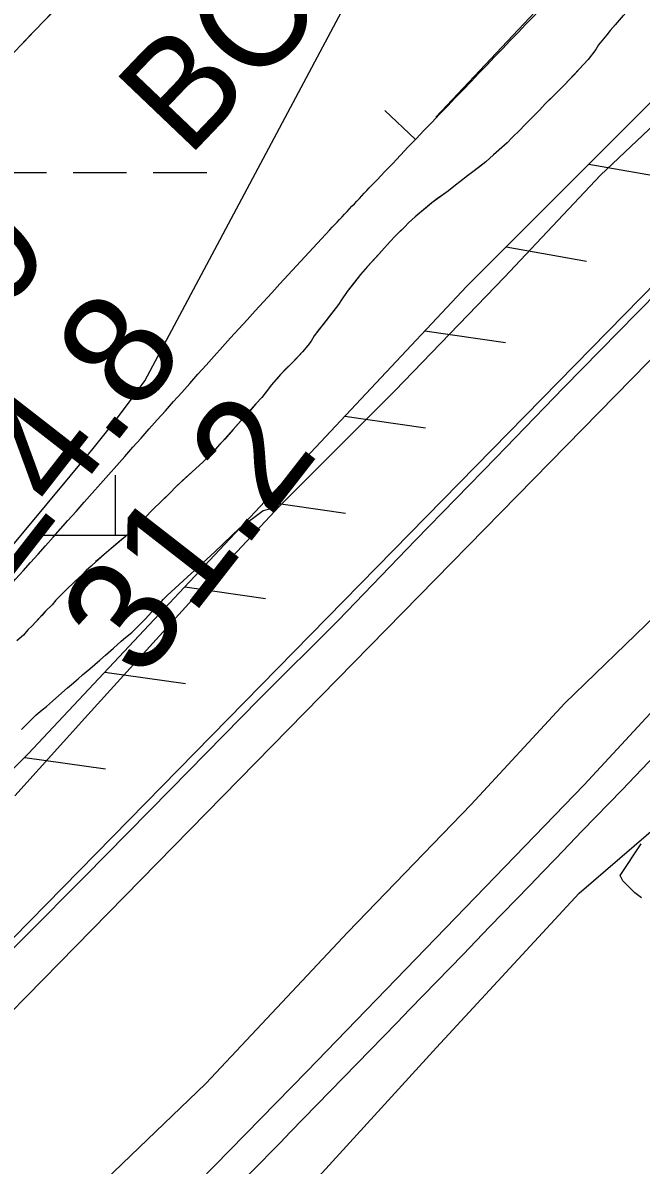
# Model space of a CAD drawing. Extents: x 3297735 to 3335592, y 670436 to 695807.
# Drawn here: x 3316227 to 3316597, y 684036 to 684720 of the extents above; entities that cross this region are included whole.
import ezdxf

# ---------------------------------------------------------------- set-up
doc = ezdxf.new("R2010")
doc.units = 0
for name, color, linetype in [('V-BORW-IDEN', 7, 'Continuous'), ('V-BORW-LINE', 7, 'Continuous'), ('V-FLOD-BASE', 7, 'Continuous'), ('V-LEVE-TOET', 7, 'Continuous'), ('V-RIVR-EDGE', 7, 'Continuous'), ('V-RIVR-RANG', 7, 'Continuous'), ('V-ROAD-CNTR', 7, 'Continuous'), ('V-RRAP-FSHR', 7, 'Continuous'), ('V-SITE-VEGE', 7, 'Continuous'), ('V-SURV-LINE', 7, 'Continuous'), ('V-TOPO-MAJR', 7, 'Continuous'), ('V-TOPO-SHOR', 7, 'Continuous'), ('V-UTIL-LINE', 7, 'Continuous'), ('V-WETL-SWMP', 7, 'Continuous')]:
    doc.layers.add(name, color=color, linetype=linetype)

msp = doc.modelspace()

# ---------------------------------------------------------------- linework, layer by layer
at = {"layer": 'V-BORW-LINE'}
msp.add_line((3316461.78, 684650.46), (3316443.57, 684667.59), dxfattribs=at)
for points in [[(3316656.84, 685123.94), (3316626.3, 685093.57), (3316546.43, 685014.38), (3316466.3, 684935.52), (3316406.27, 684882.03), (3316346.29, 684828.49), (3316240.23, 684721.9), (3316227.3, 684708.62)], [(3316474.11, 684663.57), (3316582.93, 684779.22), (3316730.33, 684938.36), (3316779.1, 684995.28)]]:
    msp.add_lwpolyline(points, dxfattribs=at)
msp.add_spline([(3316061.01, 684544.36), (3316135.34, 684614.19), (3316346.29, 684828.49), (3316466.3, 684935.52), (3316626.3, 685093.57), (3316788.38, 685244.33), (3316877.47, 685308.24), (3316969.6, 685374.9), (3317033.08, 685411.64), (3317049.18, 685376.6), (3317057.06, 685343.91), (3317039.84, 685309.76), (3316928.31, 685169.53), (3316829.65, 685056.06), (3316730.33, 684938.36), (3316434.29, 684621.25), (3316410.65, 684596.16), (3316253.94, 684422.11), (3316103.33, 684269.5), (3316073.91, 684247.09), (3315985.73, 684193.77), (3315930.13, 684161.55), (3315892.39, 684158.56), (3315864.27, 684183.3), (3315846.92, 684211.68), (3315835.32, 684240.32), (3315902.79, 684341.51), (3315992.43, 684454.77), (3316024.29, 684502.77), (3316061.01, 684544.36)], degree=3, dxfattribs=at)
at = {"layer": 'V-FLOD-BASE'}
msp.add_line((3316315.34, 684260.98), (3316315.34, 684260.98), dxfattribs=at)
for points in [[(3316315.34, 684260.98), (3316368.41, 684315.19), (3316415.63, 684362.33), (3316462.03, 684410.27), (3316510.29, 684459.84), (3316550.56, 684501.51), (3316594.56, 684546.46), (3316635.36, 684587.87), (3316676.97, 684629.83), (3316717.77, 684671.78), (3316764.18, 684718.64), (3316809.52, 684764.41)], [(3316315.34, 684260.98), (3316264.14, 684208.97), (3316192.38, 684137.14), (3316124.72, 684069.8), (3316043.99, 683988.62), (3316006.61, 683952.7)]]:
    msp.add_lwpolyline(points, dxfattribs=at)
at = {"layer": 'V-LEVE-TOET'}
for points in [[(3317601.67, 685380.35), (3317558.86, 685338.59), (3317491.8, 685268.12), (3317408.55, 685180.33), (3317351.91, 685119.71), (3317280.62, 685043.74), (3317213.96, 684971.71), (3317137.17, 684899.96), (3317068.58, 684826.75), (3317014.62, 684770.45), (3316976.46, 684730.29), (3316919.04, 684669.66), (3316871.24, 684620.05), (3316812.62, 684562.14), (3316723.46, 684481.3), (3316654.06, 684410.8), (3316605.82, 684365.47), (3316551.43, 684312.67), (3316495.18, 684252.06)], [(3316380.31, 684430.43), (3316449.68, 684499.82), (3316515.21, 684567.94), (3316572.63, 684628.96), (3316634.36, 684687.29), (3316656.8, 684712.54), (3316698.7, 684756.96)], [(3316222.22, 684257.17), (3316265.85, 684305.74), (3316330.18, 684376.57), (3316380.31, 684430.43)], [(3316495.18, 684252.06), (3316495.18, 684252.06), (3316421.46, 684175.54), (3316336.37, 684084.9), (3316236.26, 683988.79), (3316153.89, 683906.81), (3316074.26, 683828.92), (3315998.72, 683755.59)]]:
    msp.add_lwpolyline(points, dxfattribs=at)
at = {"layer": 'V-RIVR-EDGE'}
msp.add_spline([(3314332.49, 682283.88), (3314344.9, 682287.34), (3314358.11, 682294.67), (3314374.42, 682306.27), (3314394.23, 682317.08), (3314408.21, 682327.13), (3314425.7, 682339.88), (3314434.25, 682347.62), (3314443.2, 682360.39), (3314457.6, 682381.68), (3314472.41, 682411.9), (3314491.89, 682447.14), (3314503.96, 682468.44), (3314519.93, 682495.54), (3314540.57, 682530.4), (3314569.78, 682579.57), (3314586.92, 682612.5), (3314605.25, 682653.56), (3314623.97, 682696.17), (3314633.36, 682728.33), (3314641.57, 682755.46), (3314653.64, 682774.82), (3314666.86, 682788.36), (3314689.79, 682808.86), (3314699.9, 682821.24), (3314716.62, 682840.2), (3314742.69, 682874.26), (3314774.59, 682914.13), (3314793.27, 682940.45), (3314809.22, 682961.74), (3314829.46, 682991.55), (3314848.16, 683027.19), (3314871.52, 683064.75), (3314895.3, 683112.39), (3314930.72, 683167.75), (3314952.14, 683204.16), (3315057.23, 683357.85), (3315078.23, 683381.84), (3315092.99, 683392.28), (3315101.15, 683395.75), (3315113.56, 683398.05), (3315130.23, 683396.45), (3315136.44, 683396.05), (3315142.65, 683398.75), (3315151.58, 683404.93), (3315172.97, 683426.6), (3315192.78, 683442.06), (3315207.17, 683456.37), (3315216.51, 683472.25), (3315223.52, 683484.25), (3315237.14, 683502.83), (3315242.2, 683511.35), (3315243.01, 683524.54), (3315244.19, 683529.19), (3315255.48, 683547.77), (3315279.6, 683579.13), (3315294, 683598.87), (3315305.28, 683613.19), (3315309.97, 683627.14), (3315311.93, 683637.22), (3315317.77, 683644.96), (3315323.59, 683648.05), (3315323.6, 683652.31), (3315326.33, 683655.8), (3315330.61, 683660.83), (3315336.05, 683665.85), (3315339.95, 683675.54), (3315343.47, 683686.39), (3315346.59, 683695.69), (3315347.02, 683710.43), (3315347.43, 683722.45), (3315345.14, 683737.19), (3315345.17, 683749.99), (3315346.75, 683761.23), (3315349.48, 683764.32), (3315349.87, 683767.43), (3315354.17, 683779.05), (3315358.47, 683794.55), (3315362.36, 683800.36), (3315370.14, 683808.48), (3315374.42, 683815.84), (3315383.4, 683837.92), (3315387.32, 683854.98), (3315386.95, 683864.67), (3315385.03, 683871.27), (3315388.14, 683875.14), (3315392.8, 683876.29), (3315394.75, 683880.94), (3315403.32, 683896.43), (3315419.29, 683923.54), (3315433.69, 683947.55), (3315437.2, 683954.52), (3315436.83, 683961.11), (3315438, 683964.99), (3315450.86, 683988.61), (3315458.62, 683992.47), (3315462.51, 683995.17), (3315464.08, 684002.54), (3315468.77, 684016.49), (3315478.5, 684033.53), (3315498.34, 684056.75), (3315513.5, 684070.67), (3315521.28, 684082.29), (3315523.23, 684087.32), (3315534.89, 684097.76), (3315545.01, 684110.54), (3315557.06, 684124.08), (3315577.68, 684151.17), (3315590.51, 684164.33), (3315598.31, 684180.21), (3315604.16, 684192.6), (3315609.61, 684201.51), (3315623.63, 684224.74), (3315637.65, 684249.92), (3315651.66, 684270.43), (3315661.01, 684285.92), (3315665.69, 684296.38), (3315668.82, 684306.85), (3315671.54, 684310.72), (3315680.49, 684322.72), (3315685.93, 684326.58), (3315687.49, 684332.01), (3315687.51, 684337.44), (3315690.62, 684340.92), (3315706.17, 684356.78), (3315715.11, 684366.84), (3315728.72, 684382.71), (3315735.34, 684392), (3315740.79, 684400.13), (3315746.24, 684410.2), (3315754.02, 684419.87), (3315767.64, 684436.9), (3315797.18, 684465.14), (3315824.41, 684496.87), (3315835.68, 684508.87), (3315845.4, 684518.93), (3315855.91, 684533.25), (3315917.34, 684595.92), (3315957, 684638.09), (3315987.3, 684659.73), (3316015.28, 684684.48), (3316035.1, 684702.27), (3316044.05, 684713.5), (3316063.1, 684733.62), (3316100.42, 684768.43), (3316125.29, 684791.63), (3316138.51, 684803.62), (3316150.97, 684823.37), (3316159.55, 684843.13), (3316165.42, 684865.99), (3316173.99, 684881.48), (3316197.71, 684908.18), (3316229.61, 684945.33), (3316249.82, 684965.06), (3316275.47, 684987.88), (3316301.52, 685015.35), (3316311.24, 685022.31), (3316314.74, 685028.11), (3316324.84, 685037.01), (3316331.06, 685041.26), (3316337.27, 685045.12), (3316343.88, 685050.92), (3316349.72, 685059.83), (3316371.5, 685083.43), (3316388.59, 685096.18), (3316398.7, 685107.41), (3316416.19, 685122.87), (3316443.39, 685146.08), (3316453.89, 685155.74), (3316462.82, 685158.82), (3316468.64, 685163.46), (3316479.54, 685177.01), (3316494.69, 685189.77), (3316513.34, 685202.13), (3316536.65, 685221.08), (3316559.19, 685238.47), (3316587.17, 685262.45), (3316636.9, 685301.49), (3316712.28, 685357.54), (3316745.31, 685384.99), (3316768.23, 685402.39), (3316780.67, 685413.21), (3316806.33, 685440.68), (3316819.16, 685455.39), (3316844.44, 685481.7), (3316866.97, 685499.48), (3316882.51, 685511.08), (3316905.85, 685537.39), (3316931.9, 685564.08), (3316969.21, 685598.5), (3316985.92, 685613.59), (3317001.86, 685628.67), (3317017.8, 685644.53), (3317028.68, 685652.65), (3317037.23, 685661.16), (3317052.77, 685673.53), (3317075.3, 685687.82), (3317092.39, 685696.31), (3317103.26, 685703.27), (3317111.03, 685709.84), (3317130.87, 685733.84), (3317147.6, 685754.74), (3317177.16, 685789.18), (3317206.31, 685816.64), (3317272.79, 685885.12), (3317325.67, 685938.89), (3317356.77, 685972.16), (3317386.71, 686002.34), (3317409.64, 686022.45), (3317459.38, 686063.82), (3317493.18, 686088.94), (3317516.11, 686108.66), (3317520.01, 686116.02), (3317520.41, 686123), (3317527.04, 686135.78), (3317538.34, 686157.08), (3317553.89, 686174.89), (3317576.04, 686194.22), (3317585.76, 686203.89), (3317597.05, 686222.09), (3317609.5, 686237.57), (3317632.05, 686261.95), (3317642.16, 686270.84), (3317659.25, 686280.88), (3317668.58, 686290.17), (3317678.68, 686299.45), (3317692.67, 686308.33), (3317712.1, 686324.19), (3317733.86, 686344.3), (3317749.03, 686362.49), (3317772.75, 686387.25), (3317794.13, 686406.59), (3317815.49, 686421.66), (3317821.72, 686429.79), (3317831.45, 686444.5), (3317837.3, 686456.89), (3317843.89, 686458.43), (3317852.43, 686461.9), (3317865.64, 686468.46), (3317881.56, 686479.28), (3317892.45, 686489.33), (3317902.56, 686501.72), (3317906.85, 686510.63), (3317912.32, 686528.84), (3317916.61, 686539.69), (3317920.89, 686544.72), (3317931.77, 686551.67), (3317955.46, 686567.51), (3317973.73, 686582.98), (3317979.95, 686591.88), (3317987.35, 686602.72), (3318007.57, 686624.78), (3318020.39, 686634.83), (3318018.46, 686637.55), (3318030.91, 686653.42), (3318034.78, 686650.69), (3318039.45, 686656.89), (3318050.33, 686664.62), (3318082.55, 686680.82), (3318124.1, 686700.89), (3318142.75, 686715.97), (3318149.36, 686724.09), (3318148.6, 686727.59), (3318152.1, 686732.62), (3318161.82, 686744.62), (3318168.45, 686756.23), (3318174.67, 686766.3), (3318184.4, 686779.46), (3318196.08, 686795.33), (3318211.63, 686812.75), (3318220.97, 686823.97), (3318223.7, 686833.27), (3318227.6, 686840.63), (3318232.66, 686847.21), (3318235.79, 686857.67), (3318240.07, 686864.64), (3318252.91, 686883.22), (3318274.69, 686907.6), (3318298.01, 686928.49), (3318327.13, 686944.7), (3318349.26, 686951.63), (3318362.06, 686955.09), (3318370.22, 686961.27), (3318383.46, 686983.73), (3318391.25, 686996.51), (3318395.14, 686999.99), (3318401.73, 686999.97), (3318407.55, 687001.12), (3318412.6, 687003.82), (3318416.49, 687008.86), (3318422.71, 687016.98), (3318440.6, 687037.49), (3318448.75, 687040.19), (3318453.03, 687042.89), (3318455.76, 687051.42), (3318462.38, 687060.32), (3318484.92, 687082.76), (3318499.31, 687098.23), (3318510.59, 687111), (3318518.77, 687124.94), (3318525, 687134.62), (3318537.83, 687148.55), (3318566.2, 687172.14), (3318582.53, 687190.71), (3318592.64, 687203.1), (3318612.48, 687228.64), (3318628.44, 687251.87), (3318642.05, 687266.57), (3318646.35, 687279.75), (3318655.68, 687290.58), (3318665.01, 687298.71), (3318672.79, 687309.16), (3318676.7, 687321.17), (3318685.65, 687333.94), (3318691.49, 687344.4), (3318699.27, 687352.91), (3318716.37, 687367.22), (3318716.79, 687379.24), (3318717.6, 687392.04), (3318724.22, 687404.82), (3318732, 687415.66), (3318742.88, 687423.77), (3318760.35, 687430.71), (3318770.05, 687431.07), (3318780.9, 687428.33), (3318786.73, 687436.46), (3318804.23, 687454.26), (3318817.46, 687473.23), (3318829.91, 687487.55), (3318848.96, 687509.6), (3318869.19, 687534.37), (3318894.08, 687564.56), (3318929.49, 687611.78), (3318945.82, 687629.19), (3318962.93, 687646.99), (3318977.7, 687660.53), (3318993.65, 687679.88), (3319024.36, 687709.28), (3319059.37, 687753.01), (3319086.2, 687782.03), (3319108.76, 687809.51), (3319125.86, 687827.3), (3319135.21, 687842.41), (3319146.89, 687859.44), (3319161.67, 687877.63), (3319172.56, 687889.63), (3319185.79, 687908.6), (3319206.81, 687940.73), (3319238.34, 687987.58), (3319258.18, 688014.29), (3319282.31, 688048.74), (3319299.82, 688074.29), (3319310.71, 688085.9), (3319319.65, 688093.25), (3319326.26, 688101.37), (3319337.16, 688116.08), (3319351.92, 688127.68), (3319358.93, 688137.36), (3319372.55, 688156.33), (3319390.83, 688181.1), (3319409.12, 688207.04), (3319418.85, 688220.59), (3319428.57, 688231.03), (3319452.68, 688254.63), (3319466.67, 688269.33), (3319477.96, 688285.59), (3319487.29, 688294.49), (3319498.17, 688304.55), (3319498.19, 688312.3), (3319502.08, 688317.33), (3319523.48, 688343.65), (3319546.04, 688372.29), (3319572.1, 688405.58), (3319583.39, 688420.29), (3319604.77, 688443.12), (3319614.49, 688453.95), (3319630.05, 688470.2), (3319645.61, 688490.33), (3319664.28, 688513.94), (3319677.9, 688534.07), (3319689.59, 688553.04), (3319707.1, 688579.37), (3319721.91, 688607.25)], degree=3, dxfattribs=at)
at = {"layer": 'V-ROAD-CNTR'}
msp.add_spline([(3318355.38, 686051.3), (3318152.32, 685849.21), (3317971.77, 685680.36), (3317879.74, 685589.85), (3317723.99, 685436.46), (3317466.16, 685164.57), (3316895.44, 684580.91), (3316387.02, 684055.72), (3316009.45, 683669.58), (3315932.19, 683586.32), (3315870.39, 683508.68), (3315498.43, 682865.39)], degree=3, dxfattribs=at)
at = {"layer": 'V-RRAP-FSHR'}
for p, q in [((3316565.62, 684635.5), (3316613.71, 684627.06)), ((3316516.16, 684585.96), (3316564.25, 684577.52)), ((3316467.53, 684535.62), (3316515.87, 684528.7)), ((3316419.66, 684484.55), (3316468, 684477.62)), ((3316371.79, 684433.47), (3316420.13, 684426.55)), ((3316323.92, 684382.4), (3316372.25, 684375.48)), ((3316276.04, 684331.33), (3316324.38, 684324.41)), ((3316228.17, 684280.26), (3316276.51, 684273.34))]:
    msp.add_line(p, q, dxfattribs=at)
msp.add_lwpolyline([(3316870.31, 684948.43), (3316746.17, 684816.33), (3316492.68, 684562.45), (3316230.13, 684282.35), (3316111.42, 684164), (3315934.4, 683993.98)], dxfattribs=at)
at = {"layer": 'V-SITE-VEGE'}
for points in [[(3316590.76, 684729.51), (3316578.38, 684715.56), (3316576.48, 684712.97), (3316573.47, 684709.41), (3316571.56, 684706.98), (3316569.83, 684704.23), (3316565.39, 684698.24), (3316551.1, 684682.99), (3316546.65, 684678.44), (3316539.66, 684671.62), (3316536.32, 684668.05), (3316531.24, 684662.86), (3316527.1, 684658.8), (3316524.4, 684655.88), (3316519.79, 684651.49), (3316516.77, 684648.24), (3316508.66, 684641.09), (3316504.04, 684636.87), (3316496.24, 684630.84), (3316493.05, 684628.56), (3316488.59, 684624.98), (3316485.88, 684623.02), (3316481.74, 684619.6), (3316478.87, 684617.65), (3316471.7, 684612.27), (3316461.67, 684603.97), (3316457.85, 684600.4), (3316455.63, 684597.96), (3316449.74, 684592.44), (3316446.73, 684589.2), (3316441.81, 684583.52), (3316433.23, 684574.28), (3316429.11, 684569.41), (3316421.02, 684559.21), (3316417.7, 684554.35), (3316415.97, 684551.44), (3316401.23, 684532.65), (3316399.49, 684529.58), (3316397.43, 684526.83), (3316394.42, 684523.1), (3316387.91, 684516.29), (3316381.23, 684509.63), (3316375.84, 684503.31), (3316369.98, 684495.7), (3316366.48, 684491.97), (3316352.83, 684476.56), (3316339.81, 684462.13), (3316334.73, 684457.09), (3316330.43, 684453.36), (3316318.5, 684442.3), (3316315.33, 684438.9), (3316304.67, 684428.67), (3316299.9, 684423.8), (3316294.66, 684418.76), (3316291, 684415.03), (3316288.46, 684412.59), (3316279.86, 684405.27), (3316275.56, 684401.85), (3316264.9, 684392.1), (3316262.52, 684389.67), (3316257.91, 684385.45), (3316252.66, 684380.41)], [(3316252.66, 684380.41), (3316246.78, 684374.4), (3316244.4, 684371.65), (3316240.59, 684367.75), (3316232.49, 684358.99), (3316229.94, 684356.56), (3316227.25, 684353.48), (3316223.27, 684350.06)], [(3316597.14, 684196.05), (3316593.18, 684199.21), (3316586.06, 684206.33), (3316584.47, 684209.49), (3316597.12, 684228.49)]]:
    msp.add_lwpolyline(points, dxfattribs=at)
at = {"layer": 'V-SURV-LINE'}
for points in [[(3315806.04, 683748.3), (3317921.1, 685907.57)], [(3317942.54, 685886.58), (3315827.47, 683727.31)]]:
    msp.add_lwpolyline(points, dxfattribs=at)
at = {"layer": 'V-TOPO-MAJR'}
msp.add_lwpolyline([(3315841.78, 683963), (3315944, 684080.51), (3316001.65, 684147.23), (3316059.01, 684214.22), (3316115.91, 684281.59), (3316172.51, 684349.21), (3316268.97, 684465.23), (3316276.99, 684475.13), (3316284.85, 684485.16), (3316292.45, 684495.38), (3316299.89, 684505.74), (3316591.95, 685054.41)], dxfattribs=at)
at = {"layer": 'V-TOPO-SHOR'}
for points in [[(3316562.85, 684263.74), (3316622.19, 684327.89), (3316681.19, 684386.97), (3316749.04, 684456.67), (3316812.65, 684521.26), (3316855.83, 684565.37), (3316911.37, 684619.35), (3316967.26, 684678.01), (3317016.62, 684726.86), (3317063.24, 684777.24), (3317128.4, 684843.4), (3317202.05, 684917.06), (3317240.2, 684957.61), (3317274.14, 684991.48), (3317311.92, 685030.08), (3317339.31, 685056.48), (3317370.52, 685089.93), (3317416.38, 685137.97), (3317457.63, 685180.1), (3317485.79, 685208.07), (3317529.31, 685256.47), (3317560.96, 685285.64), (3317594.45, 685324.19)], [(3316380.31, 684430.43), (3316449.68, 684499.83), (3316515.21, 684567.94), (3316572.63, 684628.96), (3316634.36, 684687.29), (3316656.8, 684712.54), (3316698.7, 684756.96)], [(3316586.32, 684724.48), (3316581.4, 684718.97), (3316578.38, 684715.56), (3316576.48, 684712.97), (3316573.47, 684709.41), (3316571.56, 684706.98), (3316569.83, 684704.23), (3316565.39, 684698.24), (3316560.15, 684692.56), (3316556.66, 684688.83), (3316554.28, 684686.39), (3316551.1, 684682.99), (3316546.65, 684678.44), (3316543.79, 684675.68), (3316539.66, 684671.62), (3316536.32, 684668.05), (3316531.24, 684662.86), (3316527.1, 684658.8), (3316524.4, 684655.88), (3316519.79, 684651.49), (3316516.77, 684648.25), (3316512, 684644.02), (3316508.66, 684641.09), (3316504.04, 684636.87)], [(3316504.04, 684636.87), (3316501.02, 684634.59), (3316496.24, 684630.84), (3316493.05, 684628.56), (3316488.59, 684624.98), (3316485.88, 684623.02), (3316481.74, 684619.6), (3316478.87, 684617.65), (3316476, 684615.53), (3316471.7, 684612.27), (3316468.83, 684609.83), (3316464.38, 684606.25), (3316461.67, 684603.97), (3316457.85, 684600.4), (3316455.63, 684597.96), (3316451.97, 684594.55), (3316449.74, 684592.44), (3316446.73, 684589.2), (3316441.81, 684583.52), (3316438.63, 684580.12), (3316433.23, 684574.28), (3316429.11, 684569.41), (3316424.99, 684564.23), (3316421.02, 684559.21), (3316417.7, 684554.35), (3316415.97, 684551.44), (3316406.46, 684539.3), (3316404.4, 684536.7), (3316401.23, 684532.65), (3316399.49, 684529.58), (3316397.43, 684526.83), (3316394.42, 684523.1), (3316390.13, 684518.56), (3316387.91, 684516.29), (3316384.41, 684512.88), (3316381.23, 684509.63), (3316379.17, 684507.2), (3316375.84, 684503.31), (3316373.46, 684500.23), (3316369.98, 684495.7), (3316366.48, 684491.97), (3316362.36, 684487.27), (3316357.59, 684481.91), (3316352.83, 684476.56), (3316347.75, 684470.89), (3316344.73, 684467.64), (3316339.81, 684462.13), (3316334.73, 684457.1), (3316330.43, 684453.36), (3316328.21, 684451.24), (3316324.71, 684447.99), (3316322.16, 684445.72), (3316318.5, 684442.31), (3316315.33, 684438.9), (3316313.1, 684436.79), (3316309.76, 684433.54), (3316304.67, 684428.67), (3316299.9, 684423.8), (3316294.66, 684418.76), (3316291, 684415.03), (3316288.46, 684412.59), (3316284, 684408.85), (3316279.86, 684405.27), (3316275.56, 684401.85), (3316271.27, 684397.95), (3316267.77, 684394.7), (3316264.9, 684392.1), (3316262.52, 684389.67), (3316257.91, 684385.45), (3316252.66, 684380.41), (3316250.28, 684377.97), (3316246.78, 684374.4), (3316244.4, 684371.65), (3316240.59, 684367.75), (3316238.21, 684365.16), (3316234.71, 684361.42), (3316232.49, 684358.99), (3316229.94, 684356.56), (3316227.25, 684353.48), (3316223.27, 684350.06)], [(3316226.08, 684296.92), (3316234.98, 684305.69), (3316238.48, 684308.78), (3316241.03, 684310.73), (3316244.69, 684313.98), (3316250.26, 684318.86), (3316253.6, 684321.95), (3316255.99, 684323.91), (3316259.97, 684327.32), (3316262.68, 684329.6), (3316267.13, 684333.34), (3316270, 684335.94), (3316273.02, 684338.54), (3316276.36, 684341.47), (3316281.14, 684345.7), (3316285.75, 684349.76), (3316288.46, 684352.04), (3316292.12, 684354.97), (3316296.57, 684359.35), (3316300.23, 684363.08), (3316304.2, 684367.46), (3316308.96, 684372.49), (3316311.03, 684374.92), (3316313.25, 684377.2), (3316341.89, 684403.36), (3316356.67, 684417.49), (3316370.85, 684428.08), (3316380.31, 684430.43)], [(3315973.26, 683662.59), (3316071.12, 683759.14), (3316194.14, 683885.08), (3316396.85, 684092.18), (3316562.85, 684263.74)], [(3316055.18, 683667.2), (3316172.61, 683793.14), (3316341.77, 683961.06), (3316474.58, 684106.58), (3316559.85, 684198.94), (3316632.95, 684261.82)]]:
    msp.add_lwpolyline(points, dxfattribs=at)
at = {"layer": 'V-UTIL-LINE'}
msp.add_lwpolyline([(3318145.82, 686220.63), (3318107.51, 686192.48), (3318063.95, 686160.84), (3317864.65, 685970.49), (3317614.93, 685710.93), (3317290.19, 685394.88), (3317065.47, 685157.7), (3316950.31, 685033.56), (3316746.17, 684816.33), (3316492.68, 684562.45), (3316230.13, 684282.35), (3316111.42, 684164), (3315925.36, 683985.3), (3315773.08, 683829.61), (3315717.44, 683771.38), (3315512.78, 683434.24), (3315018.16, 682530.94), (3314710.57, 681996.52), (3314667.46, 681915.84)], dxfattribs=at)
at = {"layer": 'V-WETL-SWMP'}
for p, q in [((3316209.05, 684630.55), (3316241.04, 684630.55)), ((3316257.04, 684630.55), (3316289.04, 684630.55)), ((3316305.03, 684630.55), (3316337.03, 684630.55)), ((3316282.4, 684413.33), (3316282.41, 684449.32)), ((3316232.41, 684413.33), (3316289.21, 684413.33)), ((3316270.4, 684397.9), (3316271.19, 684397.9))]:
    msp.add_line(p, q, dxfattribs=at)
for points in [[(3316586.32, 684724.48), (3316581.4, 684718.97), (3316578.38, 684715.56), (3316576.48, 684712.97), (3316573.47, 684709.41), (3316571.57, 684706.98), (3316569.83, 684704.23), (3316565.39, 684698.24), (3316560.15, 684692.56), (3316556.66, 684688.83), (3316554.28, 684686.39), (3316551.1, 684682.99), (3316546.65, 684678.44), (3316543.79, 684675.68), (3316539.66, 684671.62), (3316536.32, 684668.05), (3316531.23, 684662.86), (3316527.1, 684658.8), (3316524.4, 684655.88), (3316519.79, 684651.49), (3316516.77, 684648.25), (3316512, 684644.02), (3316508.66, 684641.09), (3316504.04, 684636.87), (3316501.02, 684634.59)], [(3316501.02, 684634.59), (3316496.24, 684630.84), (3316493.05, 684628.56), (3316488.59, 684624.98), (3316485.88, 684623.02), (3316481.74, 684619.6), (3316478.87, 684617.65), (3316476, 684615.53), (3316471.7, 684612.27), (3316468.83, 684609.83), (3316464.37, 684606.25), (3316461.67, 684603.97), (3316457.85, 684600.4), (3316455.63, 684597.96), (3316451.97, 684594.55), (3316449.74, 684592.44), (3316446.73, 684589.2), (3316441.81, 684583.52), (3316438.63, 684580.11), (3316433.23, 684574.28), (3316429.11, 684569.41), (3316424.99, 684564.23), (3316421.02, 684559.21), (3316417.7, 684554.35), (3316415.97, 684551.44), (3316406.46, 684539.3), (3316404.4, 684536.7), (3316401.23, 684532.65), (3316399.49, 684529.58), (3316397.43, 684526.83), (3316394.42, 684523.1), (3316390.13, 684518.56), (3316387.91, 684516.29), (3316384.41, 684512.88), (3316381.23, 684509.63), (3316379.17, 684507.2), (3316375.84, 684503.31), (3316373.46, 684500.23), (3316369.98, 684495.7), (3316366.48, 684491.97), (3316362.36, 684487.27), (3316357.59, 684481.92), (3316352.83, 684476.56), (3316347.75, 684470.89), (3316344.73, 684467.64), (3316339.81, 684462.13), (3316334.73, 684457.1), (3316330.43, 684453.36), (3316328.21, 684451.24), (3316324.71, 684447.99), (3316322.16, 684445.72), (3316318.5, 684442.31), (3316315.33, 684438.9), (3316313.1, 684436.79), (3316309.76, 684433.54), (3316304.67, 684428.67), (3316299.91, 684423.8), (3316294.66, 684418.76), (3316291, 684415.03), (3316288.46, 684412.59), (3316284, 684408.85), (3316279.86, 684405.27), (3316275.56, 684401.85), (3316271.27, 684397.95), (3316267.77, 684394.7), (3316264.9, 684392.1), (3316262.52, 684389.67), (3316257.91, 684385.44), (3316252.66, 684380.41), (3316250.28, 684377.97), (3316246.78, 684374.4), (3316244.4, 684371.65), (3316240.59, 684367.75), (3316238.21, 684365.16), (3316234.71, 684361.43), (3316232.49, 684358.99), (3316229.94, 684356.56), (3316227.25, 684353.47), (3316223.27, 684350.06)]]:
    msp.add_lwpolyline(points, dxfattribs=at)

# ---------------------------------------------------------------- texts
at = {"layer": 'V-BORW-IDEN'}
msp.add_text('BORROW PIT', height=64, rotation=46.32699, dxfattribs=at).set_placement((3316325.65, 684638.85))
at = {"layer": 'V-RIVR-RANG'}
for s, p in [('26.9', (3316139.39, 684447.26)), ('24.8', (3316218.6, 684386.22)), ('31.2', (3316297.65, 684324.98))]:
    msp.add_text(s, height=67, rotation=52.08833, dxfattribs=at).set_placement(p)

doc.saveas('drawing.dxf')
